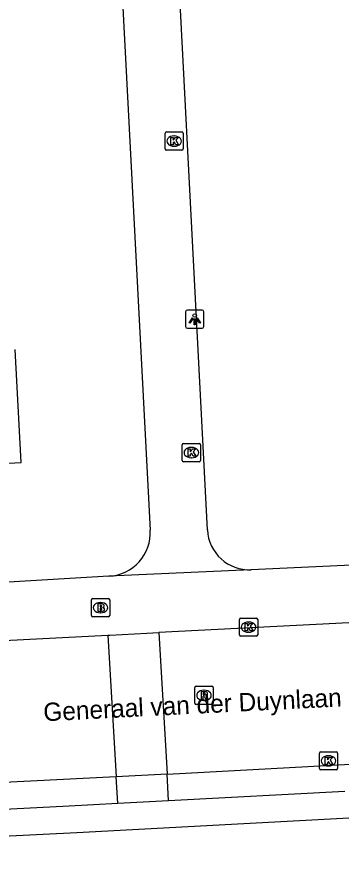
# Model space of a CAD drawing. Extents: x 161084 to 161928, y 385355 to 386522.
# Drawn here: x 161424.42 to 161442.17, y 385437.94 to 385484.1 of the extents above; entities that cross this region are included whole.
import ezdxf

# ---------------------------------------------------------------- set-up
doc = ezdxf.new("R2010")
doc.units = 0
for name, color, linetype in [('IMGEO_Brandkraan', 7, 'Continuous'), ('IMGEO_Kolk', 7, 'Continuous'), ('IMGEO_Lichtpunt', 7, 'Continuous'), ('IMGEO_Openbare_ruimte_label', 7, 'Continuous'), ('IMGEO_Pand', 7, 'Continuous'), ('IMGEO_Parkeervlak_open', 7, 'Continuous'), ('IMGEO_Rijbaan_lokaal_open', 7, 'Continuous'), ('IMGEO_Rioolput', 7, 'Continuous'), ('IMGEO_Voetpad_open', 7, 'Continuous')]:
    doc.layers.add(name, color=color, linetype=linetype)

msp = doc.modelspace()

# ---------------------------------------------------------------- linework, layer by layer
at = {"layer": 'IMGEO_Brandkraan'}
for p, q in [((161428.499, 385451.297), (161428.499, 385452.149)), ((161428.574, 385452.223), (161429.426, 385452.223)), ((161429.5, 385452.149), (161429.5, 385451.297)), ((161428.987, 385452.003), (161429.012, 385452.003)), ((161429.426, 385451.223), (161428.574, 385451.223)), ((161429.01, 385451.443), (161428.985, 385451.443))]:
    msp.add_line(p, q, dxfattribs=at)
for points in [[(161428.499, 385451.297), (161428.499, 385452.149)], [(161428.574, 385452.223), (161429.426, 385452.223)], [(161429.5, 385452.149), (161429.5, 385451.297)], [(161428.847, 385451.923), (161428.847, 385451.523), (161429.06, 385451.523)], [(161429.078, 385451.923), (161428.847, 385451.923)], [(161429.026, 385451.842), (161428.972, 385451.842), (161428.972, 385451.766)], [(161428.972, 385451.766), (161429.025, 385451.766)], [(161429.034, 385451.69), (161428.972, 385451.69), (161428.972, 385451.609)], [(161429.426, 385451.223), (161428.574, 385451.223)], [(161428.972, 385451.609), (161429.034, 385451.609)]]:
    msp.add_lwpolyline(points, dxfattribs=at)
for centre, radius, start, end in [((161428.576, 385452.147), 0.0765, 91.552, 178.448), ((161428.576, 385452.147), 0.0765, 91.552, 178.448), ((161429.424, 385452.147), 0.0765, 1.552, 88.448), ((161429.424, 385452.147), 0.0765, 1.552, 88.448), ((161429.027, 385451.804), 0.0379, 267.8285, 90.9355), ((161429.035, 385451.649), 0.0404, 269.8759, 90.5077), ((161429.082, 385451.778), 0.145, 59.4692, 91.5367), ((161429.107, 385451.825), 0.0922, 285.5137, 58.1501), ((161429.112, 385451.633), 0.105, 301.3115, 78.989), ((161428.576, 385451.299), 0.0765, 181.552, 268.448), ((161428.576, 385451.299), 0.0765, 181.552, 268.448), ((161429.066, 385451.774), 0.251, 268.6676, 293.5347), ((161429.424, 385451.299), 0.0765, 271.552, 358.448), ((161429.424, 385451.299), 0.0765, 271.552, 358.448)]:
    msp.add_arc(centre, radius, start, end, dxfattribs=at)
for centre, major_axis, ratio, start_param, end_param in [((161428.986, 385451.723), (-0.387, 0.002), 0.722429, 4.712389, 7.853982), ((161429.011, 385451.723), (-0.39, 0.002), 0.717154, 1.570796, 4.712389)]:
    msp.add_ellipse(centre, major_axis=major_axis, ratio=ratio, start_param=start_param, end_param=end_param, dxfattribs=at)
at = {"layer": 'IMGEO_Kolk'}
for p, q in [((161432.53, 385476.864), (161432.53, 385477.716)), ((161432.605, 385477.79), (161433.457, 385477.79)), ((161433.018, 385477.57), (161433.043, 385477.57)), ((161433.531, 385477.716), (161433.531, 385476.864)), ((161433.457, 385476.79), (161432.605, 385476.79)), ((161433.041, 385477.01), (161433.016, 385477.01)), ((161433.471, 385459.795), (161433.471, 385460.647)), ((161433.546, 385460.721), (161434.398, 385460.721)), ((161433.959, 385460.501), (161433.984, 385460.501)), ((161434.472, 385460.647), (161434.472, 385459.795)), ((161433.982, 385459.941), (161433.957, 385459.941)), ((161434.398, 385459.721), (161433.546, 385459.721)), ((161436.604, 385450.227), (161436.604, 385451.079)), ((161436.679, 385451.153), (161437.531, 385451.153)), ((161437.092, 385450.933), (161437.117, 385450.933)), ((161437.605, 385451.079), (161437.605, 385450.227)), ((161437.115, 385450.373), (161437.09, 385450.373)), ((161437.531, 385450.153), (161436.679, 385450.153)), ((161441.054, 385443.827), (161441.906, 385443.827)), ((161440.979, 385442.901), (161440.979, 385443.753)), ((161441.467, 385443.607), (161441.492, 385443.607)), ((161441.98, 385443.753), (161441.98, 385442.901)), ((161441.49, 385443.047), (161441.465, 385443.047)), ((161441.906, 385442.827), (161441.054, 385442.827))]:
    msp.add_line(p, q, dxfattribs=at)
for points in [[(161432.53, 385476.864), (161432.53, 385477.716)], [(161432.605, 385477.79), (161433.457, 385477.79)], [(161432.851, 385477.49), (161432.974, 385477.49), (161432.974, 385477.339), (161433.104, 385477.49), (161433.268, 385477.49), (161433.122, 385477.339), (161433.275, 385477.09), (161433.123, 385477.09), (161433.038, 385477.254), (161432.974, 385477.187), (161432.974, 385477.09), (161432.851, 385477.09), (161432.851, 385477.49)], [(161433.531, 385477.716), (161433.531, 385476.864)], [(161433.457, 385476.79), (161432.605, 385476.79)], [(161433.471, 385459.795), (161433.471, 385460.647)], [(161433.546, 385460.721), (161434.398, 385460.721)], [(161433.792, 385460.421), (161433.915, 385460.421), (161433.915, 385460.27), (161434.045, 385460.421), (161434.209, 385460.421), (161434.063, 385460.27), (161434.216, 385460.021), (161434.064, 385460.021), (161433.979, 385460.185), (161433.915, 385460.118), (161433.915, 385460.021), (161433.792, 385460.021), (161433.792, 385460.421)], [(161434.472, 385460.647), (161434.472, 385459.795)], [(161434.398, 385459.721), (161433.546, 385459.721)], [(161436.604, 385450.227), (161436.604, 385451.079)], [(161436.679, 385451.153), (161437.531, 385451.153)], [(161436.925, 385450.853), (161437.048, 385450.853), (161437.048, 385450.702), (161437.178, 385450.853), (161437.342, 385450.853), (161437.196, 385450.702), (161437.349, 385450.453), (161437.197, 385450.453), (161437.112, 385450.617), (161437.048, 385450.55), (161437.048, 385450.453), (161436.925, 385450.453), (161436.925, 385450.853)], [(161437.605, 385451.079), (161437.605, 385450.227)], [(161437.531, 385450.153), (161436.679, 385450.153)], [(161441.054, 385443.827), (161441.906, 385443.827)], [(161440.979, 385442.901), (161440.979, 385443.753)], [(161441.3, 385443.527), (161441.423, 385443.527), (161441.423, 385443.376), (161441.553, 385443.527), (161441.717, 385443.527), (161441.571, 385443.376), (161441.724, 385443.127), (161441.572, 385443.127), (161441.487, 385443.291), (161441.423, 385443.224), (161441.423, 385443.127), (161441.3, 385443.127), (161441.3, 385443.527)], [(161441.98, 385443.753), (161441.98, 385442.901)], [(161441.906, 385442.827), (161441.054, 385442.827)]]:
    msp.add_lwpolyline(points, dxfattribs=at)
for centre, start, end in [((161432.607, 385477.714), 91.552, 178.448), ((161432.607, 385477.714), 91.552, 178.448), ((161433.455, 385477.714), 1.552, 88.448), ((161433.455, 385477.714), 1.552, 88.448), ((161432.607, 385476.866), 181.552, 268.448), ((161432.607, 385476.866), 181.552, 268.448), ((161433.455, 385476.866), 271.552, 358.448), ((161433.455, 385476.866), 271.552, 358.448), ((161433.548, 385460.645), 91.552, 178.448), ((161433.548, 385460.645), 91.552, 178.448), ((161434.396, 385460.645), 1.552, 88.448), ((161434.396, 385460.645), 1.552, 88.448), ((161433.548, 385459.797), 181.552, 268.448), ((161433.548, 385459.797), 181.552, 268.448), ((161434.396, 385459.797), 271.552, 358.448), ((161434.396, 385459.797), 271.552, 358.448), ((161436.681, 385451.077), 91.552, 178.448), ((161436.681, 385451.077), 91.552, 178.448), ((161437.529, 385451.077), 1.552, 88.448), ((161437.529, 385451.077), 1.552, 88.448), ((161436.681, 385450.229), 181.552, 268.448), ((161436.681, 385450.229), 181.552, 268.448), ((161437.529, 385450.229), 271.552, 358.448), ((161437.529, 385450.229), 271.552, 358.448), ((161441.056, 385443.751), 91.552, 178.448), ((161441.056, 385443.751), 91.552, 178.448), ((161441.904, 385443.751), 1.552, 88.448), ((161441.904, 385443.751), 1.552, 88.448), ((161441.056, 385442.903), 181.552, 268.448), ((161441.056, 385442.903), 181.552, 268.448), ((161441.904, 385442.903), 271.552, 358.448), ((161441.904, 385442.903), 271.552, 358.448)]:
    msp.add_arc(centre, 0.0765, start, end, dxfattribs=at)
for centre, major_axis, ratio, start_param, end_param in [((161433.017, 385477.29), (-0.387, 0.002), 0.722429, 4.712389, 7.853982), ((161433.042, 385477.29), (-0.39, 0.002), 0.717154, 1.570796, 4.712389), ((161433.958, 385460.221), (-0.387, 0.002), 0.722429, 4.712389, 7.853982), ((161433.983, 385460.221), (-0.39, 0.002), 0.717154, 1.570796, 4.712389), ((161437.091, 385450.653), (-0.387, 0.002), 0.722429, 4.712389, 7.853982), ((161437.116, 385450.653), (-0.39, 0.002), 0.717154, 1.570796, 4.712389), ((161441.466, 385443.327), (-0.387, 0.002), 0.722429, 4.712389, 7.853982), ((161441.491, 385443.327), (-0.39, 0.002), 0.717154, 1.570796, 4.712389)]:
    msp.add_ellipse(centre, major_axis=major_axis, ratio=ratio, start_param=start_param, end_param=end_param, dxfattribs=at)
at = {"layer": 'IMGEO_Lichtpunt'}
for p, q in [((161433.657, 385467.935), (161433.657, 385467.128)), ((161433.657, 385467.935), (161433.657, 385467.128)), ((161434.559, 385468.03), (161433.751, 385468.03)), ((161434.559, 385468.03), (161433.751, 385468.03)), ((161434.653, 385467.128), (161434.653, 385467.935)), ((161434.653, 385467.128), (161434.653, 385467.935)), ((161433.751, 385467.034), (161434.559, 385467.034)), ((161433.751, 385467.034), (161434.559, 385467.034))]:
    msp.add_line(p, q, dxfattribs=at)
for points in [[(161434.031, 385467.599), (161434.07, 385467.571), (161433.882, 385467.309), (161433.844, 385467.336), (161434.031, 385467.599)], [(161434.133, 385467.551), (161434.18, 385467.551), (161434.18, 385467.229), (161434.133, 385467.229), (161434.133, 385467.551)], [(161434.243, 385467.571), (161434.281, 385467.598), (161434.468, 385467.336), (161434.429, 385467.308), (161434.243, 385467.571)]]:
    msp.add_lwpolyline(points, dxfattribs=at)
msp.add_circle((161434.156, 385467.733), 0.0994, dxfattribs=at)
for centre, start, end in [((161433.751, 385467.935), 90, 180), ((161433.751, 385467.935), 90, 180), ((161434.559, 385467.935), 0, 90), ((161434.559, 385467.935), 0, 90), ((161433.751, 385467.128), 180, 270), ((161433.751, 385467.128), 180, 270), ((161434.559, 385467.128), 270, 0), ((161434.559, 385467.128), 270, 360)]:
    msp.add_arc(centre, 0.0946, start, end, dxfattribs=at)
at = {"layer": 'IMGEO_Pand'}
msp.add_lwpolyline([(161419.05, 385459.388), (161424.65, 385459.679), (161424.33, 385465.874)], dxfattribs=at)
at = {"layer": 'IMGEO_Parkeervlak_open'}
for points in [[(161429.944, 385441.001), (161429.859, 385442.449)], [(161432.725, 385441.151), (161432.642, 385442.6)]]:
    msp.add_lwpolyline(points, dxfattribs=at)
at = {"layer": 'IMGEO_Rijbaan_lokaal_open'}
for points in [[(161451.203, 385451.331), (161432.195, 385450.358)], [(161429.402, 385450.214), (161429.502, 385450.219), (161431.539, 385450.324), (161432.195, 385450.358)], [(161432.195, 385450.358), (161432.64, 385442.621), (161432.642, 385442.6)], [(161420.142, 385449.74), (161429.402, 385450.214)], [(161429.402, 385450.214), (161429.859, 385442.449)], [(161432.642, 385442.6), (161445.036, 385443.271)], [(161429.859, 385442.449), (161417.213, 385441.82), (161401.854, 385441.064)], [(161432.642, 385442.6), (161429.859, 385442.449)]]:
    msp.add_lwpolyline(points, dxfattribs=at)
at = {"layer": 'IMGEO_Rioolput'}
for p, q in [((161434.163, 385446.489), (161434.163, 385447.341)), ((161434.238, 385447.415), (161435.09, 385447.415)), ((161434.651, 385447.195), (161434.676, 385447.195)), ((161435.164, 385447.341), (161435.164, 385446.489)), ((161434.674, 385446.635), (161434.649, 385446.635)), ((161435.09, 385446.415), (161434.238, 385446.415))]:
    msp.add_line(p, q, dxfattribs=at)
for points in [[(161434.163, 385446.489), (161434.163, 385447.341)], [(161434.238, 385447.415), (161435.09, 385447.415)], [(161434.752, 385447.113), (161434.5, 385447.115), (161434.5, 385446.715)], [(161434.678, 385447.034), (161434.624, 385447.034), (161434.624, 385446.953)], [(161435.164, 385447.341), (161435.164, 385446.489)], [(161434.5, 385446.715), (161434.624, 385446.715), (161434.624, 385446.877), (161434.635, 385446.877)], [(161434.624, 385446.953), (161434.676, 385446.953)], [(161434.682, 385446.848), (161434.753, 385446.715), (161434.893, 385446.715), (161434.828, 385446.841)], [(161435.09, 385446.415), (161434.238, 385446.415)]]:
    msp.add_lwpolyline(points, dxfattribs=at)
for centre, radius, start, end in [((161434.24, 385447.339), 0.0765, 91.552, 178.448), ((161434.24, 385447.339), 0.0765, 91.552, 178.448), ((161434.684, 385446.938), 0.0964, 77.0061, 93.1865), ((161434.698, 385446.995), 0.0378, 276.6634, 79.6772), ((161434.751, 385447.003), 0.109, 350.3612, 89.416), ((161435.088, 385447.339), 0.0765, 1.552, 88.448), ((161435.088, 385447.339), 0.0765, 1.552, 88.448), ((161434.634, 385446.824), 0.0533, 26.0293, 88.6989), ((161434.66, 385447.142), 0.19, 274.7715, 282.9687), ((161434.749, 385447.003), 0.112, 277.5842, 350.9817), ((161434.733, 385446.788), 0.108, 29.5134, 73.7905), ((161434.24, 385446.491), 0.0765, 181.552, 268.448), ((161434.24, 385446.491), 0.0765, 181.552, 268.448), ((161435.088, 385446.491), 0.0765, 271.552, 358.448), ((161435.088, 385446.491), 0.0765, 271.552, 358.448)]:
    msp.add_arc(centre, radius, start, end, dxfattribs=at)
for centre, major_axis, ratio, start_param, end_param in [((161434.65, 385446.915), (-0.387, 0.002), 0.722429, 4.712389, 7.853982), ((161434.675, 385446.915), (-0.39, 0.002), 0.717154, 1.570796, 4.712389)]:
    msp.add_ellipse(centre, major_axis=major_axis, ratio=ratio, start_param=start_param, end_param=end_param, dxfattribs=at)
at = {"layer": 'IMGEO_Voetpad_open'}
for points in [[(161428.183, 385523.793), (161429.425, 385500), (161431.723, 385455.97)], [(161434.846, 385455.984), (161432.575, 385500), (161431.344, 385523.866)], [(161452.148, 385455.111), (161452.179, 385454.491), (161437.255, 385453.799)], [(161437.255, 385453.799), (161437.224, 385453.793), (161429.472, 385453.44), (161429.459, 385453.441)], [(161429.459, 385453.441), (161419.358, 385452.841), (161419.359, 385453.441)], [(161432.725, 385441.151), (161442.368, 385441.672)], [(161429.944, 385441.001), (161432.725, 385441.151)], [(161404.174, 385439.704), (161416.234, 385440.298), (161427.286, 385440.857), (161429.944, 385441.001)], [(161445.994, 385440.367), (161427.695, 385439.377), (161410.372, 385438.518), (161399.098, 385437.94)]]:
    msp.add_lwpolyline(points, dxfattribs=at)
for centre, radius, start, end in [((161429.317, 385455.846), 2.409, 273.3757, 2.9535), ((161437.152, 385456.106), 2.309, 183.0219, 272.5611)]:
    msp.add_arc(centre, radius, start, end, dxfattribs=at)

# ---------------------------------------------------------------- texts
at = {"layer": 'IMGEO_Openbare_ruimte_label'}
msp.add_text('Generaal van der Duynlaan', height=1, rotation=2.8653, dxfattribs=at).set_placement((161425.889, 385445.494))

doc.saveas('drawing.dxf')
